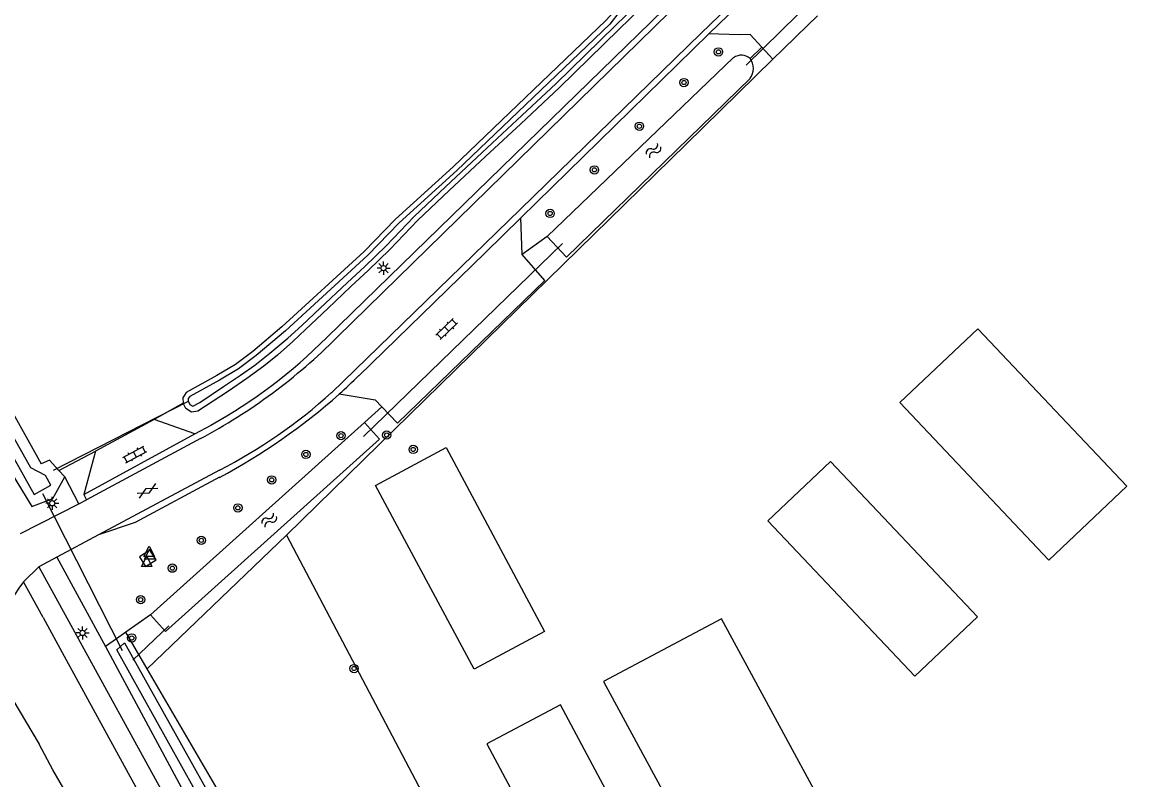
# Model space of a CAD drawing. Extents: x 136000 to 141000, y 400494 to 402006.
# Drawn here: x 139936.3 to 140042.3, y 400637.6 to 400710.2 of the extents above; entities that cross this region are included whole.
import ezdxf

# ---------------------------------------------------------------- set-up
doc = ezdxf.new("R2010")
doc.units = 0
for name, color, linetype in [('gg-afsc-hekwerk', 7, 'Continuous'), ('gg-bbg-bijgebouw', 7, 'Continuous'), ('gg-bbg-gedigitaliseerde bijgebouw', 7, 'Continuous'), ('gg-bbg-luifel en loopbrug', 7, 'Continuous'), ('gg-knt-bronhoudergrens', 7, 'Continuous'), ('gg-knt-verharding', 7, 'Continuous'), ('gg-kntw-bovenkant insteek waterloop', 7, 'Continuous'), ('gg-kntw-waterlijn', 7, 'Continuous'), ('gg-kwrk-duiker nz buis', 7, 'Continuous'), ('gt-grn-groengrens', 7, 'Continuous'), ('gt-symb-boom', 7, 'Continuous'), ('gt-symb-gesloten verharding', 7, 'Continuous'), ('gt-symb-klinker verharding', 7, 'Continuous'), ('gt-symb-lichtmast', 7, 'Continuous'), ('gt-symb-waterafsluiter', 7, 'Continuous'), ('gt-symb-watersymbool', 7, 'Continuous')]:
    doc.layers.add(name, color=color, linetype=linetype)

# ---------------------------------------------------------------- blocks, each defined once
blk = doc.blocks.new('gt0-BOOM')
at = {"layer": 'gt-symb-boom'}
for radius in [0.4, 0.2]:
    blk.add_circle((0, 0), radius, dxfattribs=at)
blk = doc.blocks.new('gt0-KL1')
at = {"layer": 'gt-symb-klinker verharding'}
for p, q in [((-1.15, 0.3), (1.15, 0.3)), ((-1, -0.3), (-1, 0.3)), ((-0.5, 0.3), (-0.5, 0.45)), ((0, -0.3), (0, 0.3)), ((0.5, 0.3), (0.5, 0.45)), ((1, -0.3), (1, 0.3)), ((-1.15, -0.3), (1.15, -0.3)), ((-0.5, -0.45), (-0.5, -0.3)), ((0.5, -0.45), (0.5, -0.3))]:
    blk.add_line(p, q, dxfattribs=at)
blk = doc.blocks.new('gt0-LMAST')
at = {"layer": 'gt-symb-lichtmast'}
for p, q in [((-0.18, 0.17), (-0.45, 0.44)), ((-0.01, 0.25), (-0.01, 0.62)), ((0.17, 0.17), (0.44, 0.44)), ((-0.26, 0), (-0.63, 0)), ((-0.18, -0.18), (-0.45, -0.45)), ((-0.01, -0.25), (-0.01, -0.63)), ((0.44, -0.45), (0.17, -0.18)), ((0.24, 0), (0.62, 0))]:
    blk.add_line(p, q, dxfattribs=at)
blk.add_circle((-0.01, 0), 0.25, dxfattribs=at)
blk = doc.blocks.new('gt0-WA')
at = {"layer": 'gt-symb-watersymbool'}
for centre, start, end in [((-0.32, 0.02), 28.0725, 151.9275), ((0.43, 0.42), 208.0725, 331.9275), ((-0.32, -0.43), 28.0725, 151.9275), ((0.43, -0.03), 208.0725, 331.9275)]:
    blk.add_arc(centre, 0.425, start, end, dxfattribs=at)
blk = doc.blocks.new('gt0-GESVH1')
at = {"layer": 'gt-symb-gesloten verharding'}
for p, q in [((-0.99, -0.26), (0.01, 0.24)), ((0.01, -0.26), (-0.99, 0.24)), ((0.01, 0.24), (1.01, -0.26)), ((1.01, 0.24), (0.01, -0.26))]:
    blk.add_line(p, q, dxfattribs=at)
blk = doc.blocks.new('gt0-WAFSL')
at = {"layer": 'gt-symb-waterafsluiter'}
for p, q in [((-0.5, -0.33), (0, 0.67)), ((0, 0.67), (0.5, -0.33)), ((0.5, -0.33), (-0.5, -0.33))]:
    blk.add_line(p, q, dxfattribs=at)

msp = doc.modelspace()

# ---------------------------------------------------------------- linework, layer by layer
at = {"layer": 'gg-afsc-hekwerk'}
for p, q in [((140012.58, 400710.83), (140011.69, 400709.96)), ((140011.69, 400709.96), (140009.29, 400707.62)), ((140009.29, 400707.62), (140008.32, 400706.67)), ((140008.32, 400706.67), (140000, 400698.53)), ((139961.68, 400661.04), (140000, 400698.53)), ((139961.68, 400661.04), (139985, 400616.77))]:
    msp.add_line(p, q, dxfattribs=at)
at = {"layer": 'gg-bbg-bijgebouw'}
for points in [[(140003.4, 400653.01), (139992.08, 400647), (140007.31, 400618.85), (140018.62, 400624.91), (140003.4, 400653.01)], [(139995.97, 400612.81), (140003.01, 400616.57), (139987.94, 400644.79), (139980.9, 400641.03), (139995.97, 400612.81)]]:
    msp.add_lwpolyline(points, dxfattribs=at)
at = {"layer": 'gg-bbg-gedigitaliseerde bijgebouw'}
msp.add_lwpolyline([(140020.49, 400673.75), (140034.77, 400658.66), (140042.26, 400665.74), (140027.98, 400680.83), (140020.49, 400673.75)], dxfattribs=at)
at = {"layer": 'gg-bbg-luifel en loopbrug'}
for points in [[(139970.23, 400665.81), (139976.98, 400669.43), (139986.43, 400651.82), (139979.68, 400648.2), (139970.23, 400665.81)], [(140007.83, 400662.41), (140013.85, 400668.11), (140027.93, 400653.22), (140021.91, 400647.53), (140007.83, 400662.41)]]:
    msp.add_lwpolyline(points, dxfattribs=at)
at = {"layer": 'gg-knt-bronhoudergrens'}
msp.add_line((139951.78, 400673.7), (139949, 400672.12), dxfattribs=at)
at = {"layer": 'gg-knt-verharding'}
for p, q in [((140010.52, 400718.01), (140001.41, 400709.12)), ((140002.94, 400716.4), (139965.55, 400679.99)), ((140000, 400712.75), (139966.53, 400680.01)), ((139984.12, 400692.28), (140001.41, 400709.12)), ((140002.18, 400709.1), (139984.15, 400691.47)), ((140008.32, 400706.67), (140007.26, 400707.81)), ((139984.12, 400692.28), (139965.99, 400674.7)), ((139984.27, 400687.95), (139984.15, 400691.47)), ((139949, 400672.12), (139943.38, 400669.09)), ((139952.9, 400670.75), (139949, 400672.12)), ((139952.9, 400670.75), (139954.45, 400671.59)), ((139942.25, 400664.94), (139952.9, 400670.75)), ((139953.43, 400670.31), (139942.51, 400664.43)), ((139943.38, 400669.09), (139942.25, 400664.94)), ((139955.25, 400667.28), (139943.67, 400661.08)), ((139936.18, 400661.19), (139941.76, 400664.05)), ((139941.76, 400664.05), (139942.51, 400664.43)), ((139942.25, 400664.94), (139942.51, 400664.43)), ((139943.67, 400661.08), (139941.04, 400659.67)), ((139941.04, 400659.67), (139939.66, 400658.93)), ((139939.66, 400658.93), (139937.94, 400658.01)), ((139937.94, 400658.01), (139936.48, 400656.57)), ((139938.37, 400653.15), (139936.48, 400656.57)), ((139938.37, 400653.15), (139940.38, 400649.43)), ((139940.38, 400649.43), (139952.14, 400627.98)), ((139935.46, 400645.26), (139937.96, 400641))]:
    msp.add_line(p, q, dxfattribs=at)
for points in [[(140010.5, 400717.21), (140006.83, 400713.65), (140002.18, 400709.1)], [(140007.26, 400707.81), (140006.15, 400709.02), (140005.09, 400709.01), (140002.18, 400709.1)], [(139984.15, 400691.47), (139980.72, 400688.11), (139968.63, 400676.33)], [(139970.83, 400673.35), (139972.33, 400671.77), (139986.44, 400685.44), (139984.27, 400687.95)], [(139966.74, 400674.58), (139970.2, 400674.02), (139970.83, 400673.35)], [(139955.25, 400666.59), (139947.19, 400662.26), (139943.67, 400661.08)], [(139947.58, 400658.95), (139948.18, 400658.03), (139949.18, 400658.69), (139948.58, 400659.6), (139947.58, 400658.95)], [(139937.94, 400658.01), (139953.05, 400630.46), (139953.86, 400629.06)], [(139947.62, 400624.14), (139939.28, 400638.54), (139937.96, 400641)]]:
    msp.add_lwpolyline(points, dxfattribs=at)
for centre, radius, start, end in [((139927.93, 400718.43), 54.46, 297.9134, 315.1349), ((139929.81, 400715.7), 50.52, 299.1781, 315.0112), ((139927.16, 400719.29), 59.71, 311.5156, 313.991), ((139932.31, 400711.99), 50.25, 297.1682, 312.0984), ((139926.99, 400719.47), 59.97, 298.1216, 311.523), ((139944.63, 400650.14), 10.39, 141.6918, 207.9824)]:
    msp.add_arc(centre, radius, start, end, dxfattribs=at)
at = {"layer": 'gg-kntw-bovenkant insteek waterloop'}
for p, q in [((139986.67, 400689.67), (140004.55, 400706.82)), ((139969.15, 400671.84), (139948.64, 400653.42)), ((139938.97, 400668.22), (139938.15, 400667.87)), ((139939.87, 400667.23), (139938.97, 400668.22)), ((139940.43, 400666.62), (139939.87, 400667.23)), ((139946.28, 400651.73), (139945.38, 400651.1)), ((139948.33, 400648.22), (139946.28, 400651.73)), ((139945.38, 400651.1), (139944.32, 400650.36)), ((139959.31, 400629.41), (139948.33, 400648.22))]:
    msp.add_line(p, q, dxfattribs=at)
for points in [[(139855.73, 400816.08), (139859.57, 400809.11), (139938.15, 400667.87)], [(139999.4, 400718.04), (139994.62, 400712.84), (139993.47, 400711.66), (139992.3, 400710.37), (139977.66, 400696.36), (139972.12, 400691.33), (139969.13, 400688.23), (139961.25, 400681.01), (139958.47, 400678.66), (139956.79, 400677.41), (139955, 400676.34), (139952.08, 400674.73), (139951.75, 400674.22), (139951.78, 400673.7)], [(139995.66, 400711.56), (139993.55, 400709.52), (139987.85, 400703.94), (139984.14, 400700.47), (139980.77, 400697.34), (139977.28, 400694.07), (139974.27, 400691.23), (139971.59, 400688.43), (139969.54, 400686.45), (139967.84, 400684.87), (139965.65, 400682.78), (139963.52, 400680.76), (139962.29, 400679.62), (139960.82, 400678.3), (139959.52, 400677.25), (139957.87, 400676.05), (139956.12, 400674.85), (139953.17, 400672.93), (139952.57, 400672.82), (139952.02, 400673.2), (139951.78, 400673.7)], [(140006.13, 400704.83), (139988.53, 400687.7), (139986.67, 400689.67)], [(139932.39, 400671.78), (139937.27, 400663.79), (139939.27, 400664.57), (139940.43, 400666.62)], [(139948.64, 400653.42), (139950.08, 400651.81), (139970.59, 400670.23), (139969.15, 400671.84)], [(139944.32, 400650.36), (139955.44, 400629.69), (139962.27, 400618.56)]]:
    msp.add_lwpolyline(points, dxfattribs=at)
for centre, radius, start, end in [((140005.29, 400705.78), 1.27, 48.422, 125.5107), ((140004.87, 400705.79), 1.58, 322.7455, 36.9545)]:
    msp.add_arc(centre, radius, start, end, dxfattribs=at)
at = {"layer": 'gg-kntw-waterlijn'}
for points in [[(139853.37, 400819.99), (139851.59, 400818.26), (139863.81, 400796.44), (139877.34, 400772.3), (139912.56, 400709.43), (139937.48, 400664.95), (139939.09, 400665.85), (139938.59, 400666.75), (139937.18, 400667.51), (139934.7, 400671.89), (139918.55, 400700.44), (139895.17, 400742.51), (139886.43, 400757.86), (139854.86, 400815.13), (139853.42, 400817.75), (139854.25, 400818.59)], [(139952.25, 400673.92), (139952.41, 400673.56), (139952.7, 400673.41), (139953.36, 400673.77), (139955.64, 400675.28), (139957.27, 400676.38), (139958.65, 400677.35), (139960.09, 400678.49), (139961.81, 400679.94), (139963.16, 400681.14), (139964.9, 400682.79), (139967.5, 400685.24), (139969.19, 400686.81), (139971.23, 400688.78), (139973.92, 400691.58), (139976.93, 400694.44), (139980.43, 400697.71), (139983.8, 400700.84), (139987.5, 400704.3), (139993.2, 400709.87), (139995.31, 400711.92)], [(139993.69, 400711.31), (139992.67, 400710.03), (139978, 400695.99), (139972.47, 400690.97), (139969.48, 400687.88), (139961.58, 400680.64), (139958.78, 400678.27), (139957.07, 400677), (139955.25, 400675.9), (139952.41, 400674.34), (139952.26, 400674.14), (139952.25, 400673.92)], [(139945.76, 400650.36), (139946.15, 400650.73), (139958.45, 400628.7), (139965.05, 400618.58), (139972.98, 400608.26), (139989.26, 400590.97), (140000.4, 400580.8), (139999.79, 400580.13), (139990.81, 400588.32), (139980.82, 400598.01), (139972.78, 400606.79), (139964.11, 400618.27), (139957.88, 400627.68), (139945.41, 400650.05), (139945.76, 400650.36)]]:
    msp.add_lwpolyline(points, dxfattribs=at)
at = {"layer": 'gg-kwrk-duiker nz buis'}
for p, q in [((140013.54, 400713.74), (140005.75, 400706.08)), ((139988.14, 400689.01), (139969.08, 400670.49)), ((139939.36, 400667.27), (139952.23, 400673.84)), ((139945.96, 400649.97), (139938.32, 400665.02)), ((139946.94, 400649.06), (139950.4, 400652.36))]:
    msp.add_line(p, q, dxfattribs=at)
at = {"layer": 'gt-grn-groengrens'}
for p, q in [((140006.14, 400706.74), (140007.26, 400707.81)), ((139986.67, 400689.67), (139984.27, 400687.95)), ((139969.15, 400671.84), (139970.83, 400673.35)), ((139939.87, 400667.23), (139943.38, 400669.09)), ((139941.76, 400664.05), (139940.43, 400666.62)), ((139948.33, 400648.22), (139961.68, 400661.04)), ((139939.66, 400658.93), (139944.32, 400650.36)), ((139948.64, 400653.42), (139946.28, 400651.73))]:
    msp.add_line(p, q, dxfattribs=at)

# ---------------------------------------------------------------- block references
at = {"layer": 'gt-symb-boom'}
for p in [(140003.1, 400707.37), (139999.79, 400704.43), (139995.52, 400700.24), (139991.21, 400696.06), (139986.96, 400691.88), (139966.91, 400670.58), (139971.29, 400670.64), (139973.83, 400669.26), (139963.54, 400668.78), (139960.26, 400666.34), (139957.02, 400663.66), (139953.52, 400660.55), (139950.74, 400657.88), (139947.7, 400654.86), (139946.85, 400651.19), (139968.16, 400648.26)]:
    msp.add_blockref('gt0-BOOM', p, dxfattribs=at)
at = {"layer": 'gt-symb-gesloten verharding', "rotation": 28.281361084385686}
msp.add_blockref('gt0-GESVH1', (139948.35, 400665.3), dxfattribs=at)
at = {"layer": 'gt-symb-klinker verharding'}
for p, rotation in [((139977.04, 400680.8), 44.10862415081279), ((139947.15, 400668.77), 28.281361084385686)]:
    msp.add_blockref('gt0-KL1', p, dxfattribs=dict(at, rotation=rotation))
at = {"layer": 'gt-symb-lichtmast'}
for p in [(139971, 400686.64), (139939.23, 400664.1), (139942.14, 400651.67)]:
    msp.add_blockref('gt0-LMAST', p, dxfattribs=at)
at = {"layer": 'gt-symb-waterafsluiter'}
for p in [(139948.52, 400659.32), (139948.57, 400659.07), (139948.28, 400658.37)]:
    msp.add_blockref('gt0-WAFSL', p, dxfattribs=at)
at = {"layer": 'gt-symb-watersymbool'}
for p, rotation in [((139996.83, 400697.87), 43.7035699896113), ((139959.98, 400662.45), 41.919064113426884)]:
    msp.add_blockref('gt0-WA', p, dxfattribs=dict(at, rotation=rotation))

doc.saveas('drawing.dxf')
